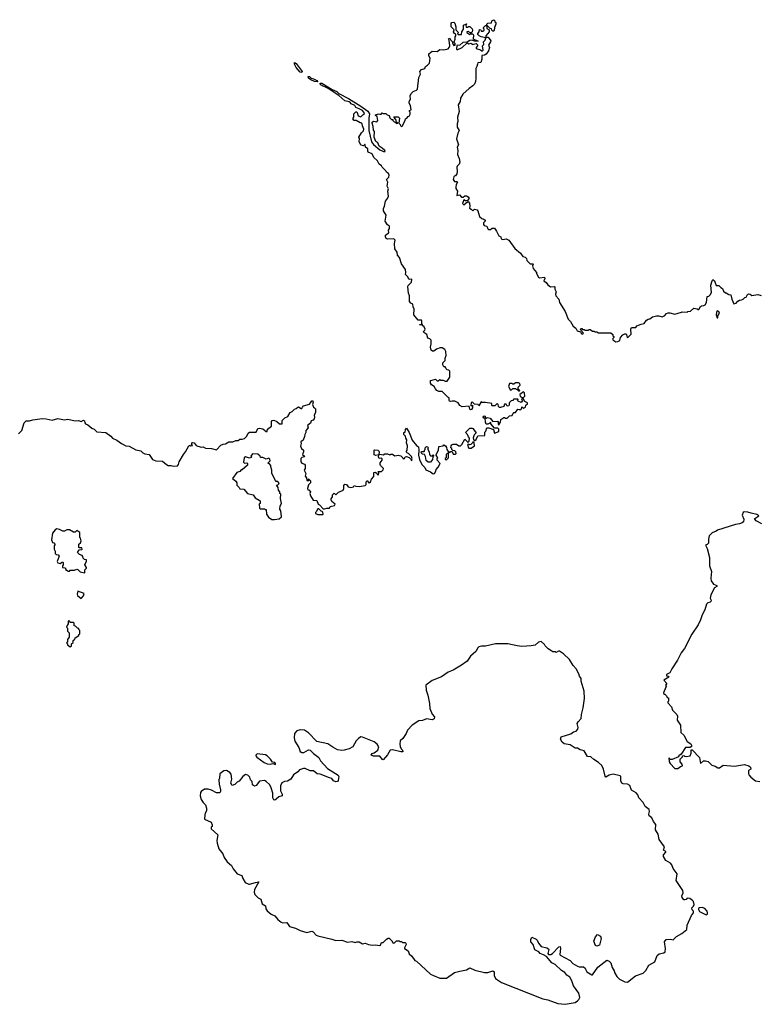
# Model space of a CAD drawing. Extents: x 2494118 to 2687960, y 757339 to 915227.
# Tile 300 of 364: x 2630636 to 2639543, y 853204 to 865060. Entities that reach past the tile are written whole.
import ezdxf

# ---------------------------------------------------------------- set-up
doc = ezdxf.new("R2010")
doc.units = 0

msp = doc.modelspace()

# ---------------------------------------------------------------- linework, layer by layer
at = {"layer": '0CON20XD'}
for points in [[(2635075, 862490), (2635080, 862495), (2635078, 862525), (2635088, 862545), (2635090, 862575), (2635065, 862590), (2635038, 862635), (2635050, 862705), (2635018, 862758), (2635017, 862785), (2635030, 862815), (2635043, 862875), (2635066, 862905), (2635076, 862935), (2635070, 862995), (2635078, 863025), (2635062, 863055), (2635068, 863105), (2635052, 863135), (2635080, 863165), (2635087, 863187), (2635076, 863206), (2635054, 863224), (2635045, 863240), (2635000, 863285), (2634995, 863300), (2634965, 863322), (2634945, 863362), (2634902, 863402), (2634880, 863445), (2634832, 863465), (2634828, 863475), (2634830, 863505), (2634800, 863525), (2634798, 863558), (2634792, 863558), (2634778, 863542), (2634745, 863550), (2634724, 863594), (2634727, 863625), (2634720, 863645), (2634754, 863696), (2634778, 863722), (2634782, 863742), (2634763, 863783), (2634760, 863805), (2634748, 863818), (2634735, 863820), (2634687, 863847), (2634665, 863848), (2634648, 863865), (2634660, 863885), (2634660, 863925), (2634685, 863952), (2634695, 863950), (2634701, 863941), (2634713, 863903), (2634745, 863890), (2634768, 863915), (2634786, 863924), (2634788, 863935), (2634763, 863965), (2634725, 863988), (2634683, 864003), (2634672, 864025), (2634628, 864048), (2634615, 864063), (2634602, 864072), (2634552, 864082), (2634479, 864149), (2634350, 864230), (2634265, 864272), (2634255, 864284), (2634254, 864296), (2634273, 864295), (2634398, 864218), (2634455, 864196), (2634481, 864171), (2634595, 864113), (2634745, 864019), (2634828, 863958), (2634849, 863925), (2634842, 863875), (2634841, 863725), (2634871, 863591), (2634895, 863559), (2634975, 863491), (2635016, 863474), (2635037, 863473), (2635032, 863485), (2635001, 863511), (2634965, 863538), (2634948, 863578), (2634923, 863595), (2634906, 863645), (2634910, 863715), (2634898, 863728), (2634892, 863775), (2634879, 863815), (2634882, 863828), (2634895, 863840), (2634935, 863832), (2634950, 863845), (2634940, 863895), (2634920, 863905), (2634920, 863915), (2634955, 863928), (2634985, 863920), (2635002, 863938), (2635015, 863930), (2635045, 863930), (2635060, 863915), (2635086, 863906), (2635095, 863880), (2635115, 863860), (2635128, 863858), (2635130, 863845), (2635145, 863830), (2635158, 863828), (2635175, 863810), (2635190, 863815), (2635172, 863832), (2635165, 863860), (2635140, 863885), (2635145, 863890), (2635195, 863892), (2635208, 863875), (2635200, 863815), (2635218, 863798), (2635222, 863782), (2635238, 863772), (2635250, 863785), (2635250, 863795), (2635278, 863845), (2635282, 863868), (2635300, 863875), (2635314, 863896), (2635325, 863900), (2635337, 863923), (2635340, 863945), (2635330, 863955), (2635330, 863965), (2635350, 863975), (2635342, 864025), (2635328, 864055), (2635328, 864075), (2635342, 864105), (2635338, 864145), (2635349, 864171), (2635374, 864196), (2635415, 864210), (2635426, 864224), (2635442, 864365), (2635462, 864405), (2635453, 864435), (2635475, 864462), (2635515, 864472), (2635524, 864496), (2635549, 864511), (2635570, 864535), (2635578, 864595), (2635563, 864623), (2635563, 864647), (2635605, 864682), (2635662, 864678), (2635695, 864700), (2635745, 864698), (2635795, 864710), (2635810, 864725), (2635818, 864745), (2635810, 864815), (2635802, 864828), (2635818, 864838), (2635828, 864815), (2635850, 864795), (2635850, 864775), (2635860, 864765), (2635860, 864755), (2635865, 864750), (2635880, 864755), (2635880, 864775), (2635870, 864785), (2635870, 864795), (2635882, 864825), (2635880, 864855), (2635890, 864865), (2635890, 864885), (2635874, 864894), (2635862, 864915), (2635868, 864938), (2635833, 864973), (2635832, 865015), (2635842, 865028), (2635865, 865030), (2635877, 865017), (2635888, 864975), (2635888, 864938), (2635913, 864915), (2635918, 864905), (2635910, 864885), (2635915, 864880), (2635958, 864882), (2635962, 864915), (2635980, 864945), (2635980, 864995), (2636015, 865010), (2636020, 865005), (2636010, 864995), (2636012, 864972), (2636032, 864968), (2636042, 864978), (2636055, 864980), (2636085, 864950), (2636090, 864935), (2636087, 864913), (2636075, 864900), (2636065, 864900), (2636035, 864918), (2636020, 864915), (2636020, 864905), (2636055, 864880), (2636065, 864890), (2636095, 864888), (2636100, 864875), (2636099, 864829), (2636157, 864803), (2636115, 864802), (2636085, 864813), (2636055, 864808), (2636025, 864790), (2635973, 864787), (2635935, 864753), (2635902, 864748), (2635898, 864705), (2635905, 864698), (2635966, 864724), (2636025, 864780), (2636045, 864770), (2636075, 864777), (2636085, 864760), (2636135, 864772), (2636148, 864758), (2636150, 864745), (2636132, 864725), (2636132, 864712), (2636185, 864698), (2636205, 864680), (2636218, 864695), (2636210, 864745), (2636227, 864763), (2636222, 864795), (2636240, 864815), (2636250, 864840), (2636193, 864853), (2636170, 864865), (2636155, 864880), (2636154, 864895), (2636170, 864915), (2636175, 864940), (2636188, 864938), (2636195, 864920), (2636215, 864922), (2636228, 864932), (2636230, 864945), (2636220, 864955), (2636220, 864965), (2636245, 864990), (2636260, 864990), (2636260, 865005), (2636275, 865020), (2636318, 865022), (2636320, 865045), (2636345, 865060), (2636358, 865048), (2636360, 865035), (2636370, 865025), (2636370, 865005), (2636353, 864967), (2636352, 864928), (2636345, 864920), (2636335, 864920), (2636320, 864935), (2636318, 864948), (2636302, 864952), (2636268, 864988), (2636260, 864990), (2636260, 864955), (2636288, 864938), (2636290, 864915), (2636250, 864865), (2636250, 864840), (2636265, 864850), (2636278, 864848), (2636308, 864805), (2636307, 864793), (2636282, 864755), (2636292, 864725), (2636280, 864685), (2636252, 864645), (2636235, 864633), (2636202, 864628), (2636202, 864585), (2636188, 864545), (2636155, 864540), (2636148, 864525), (2636142, 864495), (2636129, 864471), (2636130, 864355), (2636126, 864315), (2636114, 864285), (2636095, 864263), (2636048, 864232), (2635973, 864165), (2635943, 864117), (2635940, 864075), (2635918, 864035), (2635927, 863955), (2635910, 863885), (2635911, 863835), (2635904, 863805), (2635903, 863765), (2635930, 863725), (2635912, 863695), (2635898, 863625), (2635920, 863555), (2635904, 863525), (2635911, 863485), (2635910, 863435), (2635929, 863389), (2635937, 863345), (2635928, 863322), (2635905, 863298), (2635900, 863285), (2635906, 863234), (2635902, 863205), (2635885, 863180), (2635875, 863180), (2635863, 863167), (2635858, 863135), (2635873, 863113), (2635902, 863112), (2635910, 863105), (2635893, 863077), (2635888, 863045), (2635888, 863028), (2635910, 862995), (2635900, 862945), (2635932, 862952), (2635955, 862922), (2635977, 862923), (2635995, 862940), (2636017, 862937), (2636036, 862926), (2636048, 862905), (2636025, 862880), (2636005, 862880), (2635985, 862890), (2635970, 862845), (2635985, 862832), (2635997, 862833), (2636000, 862845), (2636015, 862860), (2636025, 862860), (2636035, 862870), (2636052, 862852), (2636058, 862815), (2636052, 862792), (2636075, 862780), (2636095, 862760), (2636115, 862780), (2636145, 862772), (2636155, 862760), (2636172, 862692), (2636200, 862665), (2636225, 862660), (2636240, 862645), (2636240, 862635), (2636222, 862615), (2636222, 862595), (2636230, 862580), (2636260, 862575), (2636272, 862542), (2636283, 862533), (2636305, 862532), (2636325, 862550), (2636355, 862548), (2636380, 862515), (2636407, 862457), (2636430, 862445), (2636435, 862422), (2636456, 862414), (2636495, 862420), (2636526, 862406), (2636598, 862305), (2636669, 862249), (2636695, 862210), (2636725, 862200), (2636740, 862185), (2636745, 862160), (2636782, 862122), (2636815, 862120), (2636820, 862115), (2636812, 862095), (2636820, 862065), (2636860, 862015), (2636860, 862005), (2636885, 861960), (2636895, 861952), (2636955, 861960), (2636962, 861945), (2636950, 861915), (2636976, 861896), (2636995, 861868), (2637028, 861842), (2637075, 861848), (2637082, 861842), (2637082, 861815), (2637098, 861785), (2637090, 861755), (2637092, 861735), (2637130, 861695), (2637138, 861655), (2637204, 861545), (2637243, 861455), (2637270, 861425), (2637301, 861371), (2637334, 861344), (2637348, 861315), (2637390, 861300), (2637398, 861285), (2637415, 861272), (2637427, 861287), (2637392, 861322), (2637390, 861335), (2637395, 861340), (2637405, 861340), (2637415, 861330), (2637435, 861330), (2637445, 861320), (2637485, 861320), (2637492, 861328), (2637505, 861328), (2637535, 861310), (2637555, 861310), (2637565, 861300), (2637585, 861300), (2637605, 861290), (2637755, 861290), (2637778, 861268), (2637780, 861255), (2637790, 861245), (2637790, 861235), (2637778, 861222), (2637778, 861205), (2637815, 861181), (2637840, 861185), (2637865, 861198), (2637870, 861235), (2637900, 861265), (2637923, 861277), (2637937, 861277), (2637945, 861270), (2637950, 861235), (2637965, 861238), (2638000, 861275), (2637997, 861335), (2638005, 861352), (2638055, 861353), (2638068, 861372), (2638120, 861395), (2638155, 861400), (2638185, 861440), (2638205, 861453), (2638225, 861458), (2638255, 861480), (2638305, 861493), (2638333, 861493), (2638375, 861480), (2638405, 861497), (2638427, 861523), (2638445, 861532), (2638465, 861532), (2638525, 861514), (2638605, 861538)], [(2634035, 864424), (2634015, 864428), (2633966, 864485), (2633945, 864523), (2633945, 864546), (2633965, 864532), (2634036, 864435), (2634035, 864424)], [(2634225, 864310), (2634188, 864315), (2634144, 864334), (2634114, 864355), (2634110, 864375), (2634125, 864374), (2634145, 864357), (2634175, 864349), (2634215, 864326), (2634225, 864310)], [(2632142, 859832), (2632194, 859824), (2632234, 859765), (2632275, 859746), (2632355, 859742), (2632402, 859702), (2632425, 859693), (2632455, 859693), (2632485, 859683), (2632535, 859688), (2632548, 859702), (2632558, 859735), (2632608, 859825), (2632634, 859856), (2632671, 859929), (2632685, 859938), (2632695, 859930), (2632718, 859932), (2632710, 859945), (2632710, 859965), (2632715, 859968), (2632738, 859965), (2632762, 859932), (2632783, 859923), (2632825, 859912), (2632845, 859918), (2632875, 859900), (2632945, 859898), (2633005, 859880), (2633060, 859935), (2633085, 859948), (2633115, 859952), (2633155, 859978), (2633202, 859978), (2633238, 859992), (2633265, 859992), (2633285, 860010), (2633315, 860008), (2633345, 860018), (2633372, 860045), (2633387, 860083), (2633405, 860093), (2633485, 860092), (2633505, 860137), (2633525, 860140), (2633562, 860132), (2633605, 860100), (2633615, 860100), (2633622, 860128), (2633670, 860165), (2633668, 860222), (2633678, 860232), (2633695, 860238), (2633731, 860221), (2633765, 860192), (2633797, 860193), (2633798, 860232), (2633811, 860249), (2633830, 860265), (2633865, 860280), (2633895, 860332), (2633916, 860344), (2633945, 860372), (2633965, 860378), (2633984, 860396), (2633995, 860400), (2634025, 860380), (2634035, 860380), (2634040, 860395), (2634055, 860410), (2634125, 860430), (2634140, 860445), (2634145, 860460), (2634155, 860470), (2634165, 860470), (2634170, 860455), (2634162, 860425), (2634173, 860393), (2634188, 860388), (2634200, 860375), (2634198, 860335), (2634182, 860295), (2634188, 860275), (2634183, 860255), (2634171, 860239), (2634145, 860230), (2634138, 860202), (2634100, 860175), (2634110, 860145), (2634082, 860115), (2634082, 860088), (2634068, 860065), (2634067, 860043), (2634048, 859995), (2634023, 859977), (2634027, 859957), (2634018, 859925), (2634030, 859895), (2634052, 859875), (2634052, 859855), (2634040, 859825), (2634067, 859805), (2634060, 859795), (2634035, 859790), (2634020, 859775), (2634020, 859735), (2634035, 859718), (2634066, 859706), (2634072, 859695), (2634072, 859655), (2634060, 859635), (2634080, 859595), (2634072, 859565), (2634090, 859545), (2634092, 859512), (2634118, 859512), (2634120, 859520), (2634110, 859525), (2634115, 859530), (2634137, 859507), (2634137, 859483), (2634113, 859457), (2634100, 859415), (2634105, 859400), (2634118, 859398), (2634140, 859375), (2634132, 859355), (2634140, 859325), (2634170, 859275), (2634215, 859270), (2634230, 859225), (2634245, 859220), (2634292, 859172), (2634305, 859170), (2634335, 859180), (2634365, 859180), (2634375, 859200), (2634428, 859212), (2634437, 859227), (2634395, 859260), (2634388, 859278), (2634388, 859292), (2634403, 859315), (2634405, 859340), (2634425, 859360), (2634445, 859340), (2634475, 859370), (2634487, 859373), (2634530, 859395), (2634538, 859415), (2634538, 859452), (2634553, 859467), (2634570, 859465), (2634593, 859433), (2634625, 859428), (2634657, 859433), (2634665, 859450), (2634685, 859442), (2634725, 859440), (2634795, 859452), (2634808, 859465), (2634810, 859495), (2634822, 859508), (2634828, 859508), (2634832, 859492), (2634843, 859483), (2634860, 859495), (2634873, 859527), (2634902, 859558), (2634902, 859608), (2634915, 859610), (2634938, 859598), (2634942, 859582), (2634955, 859580), (2634960, 859605), (2634952, 859618), (2634992, 859618), (2635015, 859640), (2635017, 859657), (2634982, 859692), (2634978, 859705), (2634978, 859722), (2635002, 859755), (2635002, 859772), (2634995, 859780), (2634965, 859778), (2634957, 859795), (2634960, 859820), (2634925, 859812), (2634905, 859822), (2634903, 859875), (2634908, 859882), (2634947, 859877), (2634965, 859860), (2634960, 859820), (2634975, 859830), (2635015, 859822), (2635035, 859832), (2635065, 859832), (2635095, 859820), (2635105, 859830), (2635125, 859828), (2635155, 859808), (2635195, 859818), (2635225, 859808), (2635250, 859785), (2635255, 859772), (2635270, 859775), (2635280, 859795), (2635295, 859800), (2635325, 859790), (2635350, 859765), (2635355, 859750), (2635362, 859775), (2635355, 859800), (2635318, 859838), (2635305, 859840), (2635290, 859855), (2635302, 859878), (2635308, 859928), (2635296, 859965), (2635299, 859999), (2635285, 860020), (2635282, 860045), (2635264, 860065), (2635262, 860088), (2635278, 860092), (2635283, 860127), (2635295, 860140), (2635325, 860090), (2635362, 859995), (2635415, 859932), (2635438, 859915), (2635443, 859875), (2635440, 859815), (2635450, 859765), (2635477, 859705), (2635516, 859666), (2635528, 859638), (2635582, 859615), (2635615, 859590), (2635630, 859595), (2635648, 859625), (2635650, 859645), (2635675, 859670), (2635698, 859715), (2635662, 859755), (2635663, 859777), (2635670, 859785), (2635650, 859815), (2635650, 859825), (2635680, 859875), (2635685, 859920), (2635735, 859930), (2635745, 859940), (2635765, 859930), (2635777, 859907), (2635780, 859885), (2635802, 859852), (2635815, 859850), (2635825, 859860), (2635845, 859860), (2635855, 859830), (2635885, 859830), (2635892, 859838), (2635890, 859855), (2635875, 859870), (2635852, 859872), (2635840, 859885), (2635840, 859895), (2635830, 859905), (2635833, 859927), (2635841, 859939), (2635855, 859947), (2635895, 859948), (2635925, 859930), (2635945, 859930), (2635960, 859945), (2635995, 860010), (2636032, 859972), (2636038, 859972), (2636050, 859985), (2636052, 860022), (2636040, 860035), (2636030, 860065), (2636012, 860082), (2636010, 860095), (2636055, 860140), (2636085, 860142), (2636095, 860138), (2636132, 860085), (2636109, 860061), (2636098, 860025), (2636100, 860005), (2636115, 859990), (2636132, 860005), (2636155, 860048), (2636238, 860052), (2636238, 860092), (2636250, 860105), (2636263, 860147), (2636287, 860147), (2636340, 860125), (2636355, 860080), (2636408, 860102), (2636405, 860130), (2636395, 860140), (2636355, 860140), (2636310, 860195), (2636308, 860208), (2636275, 860190), (2636255, 860188), (2636244, 860214), (2636240, 860260), (2636235, 860260), (2636225, 860262), (2636218, 860275), (2636220, 860285), (2636235, 860288), (2636240, 860285), (2636240, 860260), (2636255, 860260), (2636265, 860268), (2636302, 860262), (2636335, 860220), (2636390, 860225), (2636400, 860215), (2636400, 860185), (2636405, 860180), (2636427, 860213), (2636432, 860245), (2636465, 860270), (2636475, 860270), (2636485, 860260), (2636507, 860263), (2636535, 860288), (2636566, 860294), (2636577, 860323), (2636585, 860330), (2636608, 860332), (2636635, 860370), (2636657, 860367), (2636665, 860360), (2636680, 860375), (2636682, 860398), (2636705, 860382), (2636726, 860394), (2636733, 860417), (2636750, 860435), (2636750, 860445), (2636721, 860461), (2636698, 860498), (2636680, 860485), (2636690, 860475), (2636675, 860450), (2636640, 860465), (2636630, 860475), (2636640, 860485), (2636635, 860490), (2636588, 860492), (2636580, 860485), (2636580, 860475), (2636555, 860470), (2636532, 860448), (2636532, 860418), (2636525, 860410), (2636508, 860408), (2636495, 860430), (2636475, 860430), (2636468, 860402), (2636425, 860390), (2636415, 860390), (2636402, 860402), (2636400, 860425), (2636385, 860440), (2636358, 860412), (2636325, 860410), (2636320, 860415), (2636320, 860440), (2636245, 860452), (2636205, 860452), (2636195, 860460), (2636165, 860410), (2636156, 860426), (2636112, 860432), (2636085, 860458), (2636073, 860447), (2636070, 860415), (2636075, 860410), (2636088, 860418), (2636090, 860385), (2636078, 860365), (2636064, 860364), (2636055, 860370), (2636047, 860407), (2635965, 860400), (2635935, 860413), (2635915, 860448), (2635877, 860467), (2635845, 860468), (2635825, 860461), (2635812, 860465), (2635807, 860475), (2635808, 860508), (2635790, 860515), (2635725, 860582), (2635685, 860583), (2635660, 860595), (2635643, 860613), (2635628, 860645), (2635594, 860664), (2635582, 860685), (2635583, 860717), (2635617, 860723), (2635645, 860730), (2635662, 860712), (2635675, 860710), (2635695, 860728), (2635705, 860720), (2635735, 860720), (2635758, 860708), (2635785, 860708), (2635818, 860755), (2635817, 860827), (2635805, 860840), (2635782, 860842), (2635770, 860855), (2635768, 860868), (2635758, 860878), (2635745, 860880), (2635730, 860905), (2635732, 860928), (2635760, 860955), (2635760, 860985), (2635772, 861015), (2635766, 861066), (2635755, 861090), (2635725, 861110), (2635698, 861108), (2635655, 861092), (2635622, 861068), (2635608, 861068), (2635592, 861082), (2635583, 861115), (2635592, 861155), (2635592, 861202), (2635577, 861217), (2635550, 861225), (2635538, 861268), (2635502, 861292), (2635500, 861305), (2635515, 861320), (2635518, 861335), (2635505, 861360), (2635492, 861372), (2635488, 861388), (2635480, 861390), (2635475, 861380), (2635450, 861385), (2635455, 861390), (2635480, 861390), (2635480, 861435), (2635475, 861440), (2635435, 861440), (2635382, 861505), (2635388, 861575), (2635374, 861604), (2635370, 861635), (2635345, 861647), (2635330, 861665), (2635330, 861735), (2635317, 861765), (2635310, 861845), (2635315, 861860), (2635355, 861900), (2635358, 861935), (2635325, 861930), (2635307, 861967), (2635283, 861993), (2635288, 862015), (2635282, 862052), (2635235, 862120), (2635208, 862195), (2635187, 862225), (2635180, 862260), (2635155, 862300), (2635150, 862365), (2635157, 862407), (2635142, 862422), (2635066, 862416), (2635048, 862425), (2635040, 862445), (2635042, 862465), (2635075, 862490)], [(2638605, 861538), (2638615, 861542), (2638675, 861540), (2638683, 861547), (2638715, 861550), (2638755, 861588), (2638795, 861580), (2638805, 861570), (2638815, 861570), (2638834, 861606), (2638845, 861613), (2638875, 861617), (2638892, 861628), (2638908, 861655), (2638915, 861728), (2638935, 861732), (2638953, 861747), (2638966, 861774), (2638960, 861865), (2638974, 861916), (2638985, 861930), (2639004, 861914), (2639025, 861860), (2639055, 861860), (2639080, 861835), (2639100, 861825), (2639112, 861792), (2639135, 861770), (2639145, 861770), (2639175, 861750), (2639200, 861745), (2639213, 861693), (2639235, 861640), (2639265, 861648), (2639285, 861672), (2639305, 861682), (2639330, 861685), (2639350, 861695), (2639370, 861715), (2639385, 861718), (2639401, 861749), (2639415, 861758), (2639434, 861754), (2639455, 861738), (2639525, 861752), (2639565, 861738)], [(2639045, 861470), (2639043, 861495), (2639063, 861525), (2639055, 861548), (2639037, 861553), (2639026, 861535), (2639024, 861505), (2639035, 861470), (2639045, 861470)], [(2636655, 860590), (2636660, 860595), (2636640, 860615), (2636640, 860635), (2636662, 860658), (2636659, 860679), (2636645, 860687), (2636605, 860688), (2636585, 860670), (2636575, 860670), (2636565, 860680), (2636535, 860680), (2636522, 860645), (2636545, 860600), (2636558, 860602), (2636575, 860620), (2636605, 860620), (2636615, 860610), (2636628, 860608), (2636642, 860592), (2636655, 860590)], [(2636705, 860510), (2636720, 860525), (2636717, 860567), (2636705, 860580), (2636660, 860545), (2636662, 860522), (2636675, 860520), (2636685, 860510), (2636705, 860510)], [(2630620, 860075), (2630662, 860115), (2630690, 860205), (2630715, 860230), (2630755, 860228), (2630795, 860243), (2630905, 860256), (2630955, 860254), (2631025, 860238), (2631095, 860256), (2631175, 860243), (2631215, 860248), (2631305, 860230), (2631345, 860232), (2631375, 860222), (2631405, 860238), (2631418, 860228), (2631420, 860205), (2631430, 860195), (2631455, 860182), (2631505, 860140), (2631531, 860131), (2631565, 860098), (2631675, 860090), (2631734, 860044), (2631755, 860020), (2631805, 859998), (2631862, 859955), (2631915, 859930), (2631955, 859923), (2632035, 859882), (2632095, 859870), (2632118, 859845), (2632142, 859832)], [(2636075, 859900), (2636112, 859928), (2636110, 859965), (2636095, 859980), (2636090, 859965), (2636067, 859943), (2636052, 859942), (2636045, 859950), (2636030, 859945), (2636040, 859905), (2636045, 859900), (2636075, 859900)], [(2633705, 859042), (2633762, 859048), (2633788, 859075), (2633780, 859145), (2633770, 859165), (2633773, 859207), (2633788, 859235), (2633778, 859295), (2633780, 859345), (2633770, 859355), (2633770, 859375), (2633753, 859393), (2633747, 859427), (2633730, 859455), (2633745, 859460), (2633760, 859475), (2633758, 859485), (2633745, 859500), (2633725, 859500), (2633715, 859510), (2633672, 859595), (2633672, 859635), (2633660, 859675), (2633662, 859692), (2633645, 859710), (2633630, 859715), (2633630, 859725), (2633652, 859748), (2633650, 859770), (2633635, 859782), (2633605, 859770), (2633565, 859790), (2633535, 859790), (2633530, 859805), (2633505, 859830), (2633438, 859832), (2633420, 859805), (2633430, 859795), (2633425, 859790), (2633405, 859782), (2633355, 859798), (2633340, 859785), (2633333, 859733), (2633345, 859720), (2633370, 859725), (2633380, 859715), (2633378, 859695), (2633315, 859640), (2633305, 859640), (2633285, 859620), (2633252, 859608), (2633200, 859535), (2633238, 859505), (2633252, 859482), (2633250, 859455), (2633280, 859425), (2633285, 859410), (2633337, 859407), (2633380, 859355), (2633448, 859338), (2633472, 859302), (2633520, 859275), (2633530, 859265), (2633530, 859235), (2633520, 859225), (2633525, 859180), (2633535, 859172), (2633585, 859170), (2633595, 859160), (2633605, 859160), (2633610, 859105), (2633631, 859071), (2633673, 859043), (2633705, 859042)], [(2635585, 859730), (2635555, 859730), (2635533, 859753), (2635522, 859802), (2635510, 859825), (2635485, 859830), (2635470, 859845), (2635475, 859860), (2635505, 859860), (2635510, 859865), (2635510, 859875), (2635520, 859885), (2635520, 859905), (2635535, 859920), (2635548, 859918), (2635560, 859905), (2635550, 859895), (2635550, 859885), (2635568, 859855), (2635570, 859825), (2635585, 859810), (2635605, 859810), (2635615, 859820), (2635620, 859815), (2635620, 859805), (2635610, 859795), (2635608, 859765), (2635585, 859730)], [(2635775, 859760), (2635800, 859785), (2635800, 859835), (2635795, 859840), (2635782, 859838), (2635770, 859825), (2635770, 859785), (2635760, 859775), (2635760, 859765), (2635775, 859760)], [(2634285, 859100), (2634290, 859105), (2634288, 859128), (2634278, 859138), (2634265, 859140), (2634238, 859168), (2634225, 859170), (2634208, 859132), (2634200, 859125), (2634200, 859115), (2634225, 859100), (2634285, 859100)], [(2639575, 858988), (2639507, 859027), (2639490, 859045), (2639490, 859055), (2639538, 859085), (2639515, 859102), (2639445, 859116), (2639405, 859130), (2639362, 859135), (2639350, 859125), (2639338, 859095), (2639358, 859045), (2639352, 859015), (2639335, 859000), (2639305, 858988), (2639257, 858983), (2639038, 858912), (2639025, 858900), (2638975, 858880), (2638940, 858845), (2638930, 858805), (2638930, 858755), (2638915, 858740), (2638900, 858735), (2638900, 858725), (2638914, 858694), (2638944, 858584), (2638944, 858484), (2638966, 858415), (2638960, 858335), (2638964, 858305), (2638991, 858261), (2639030, 858245), (2639030, 858235), (2639005, 858220), (2638958, 858135), (2638953, 858095), (2638962, 858072), (2638960, 858055), (2638950, 858045), (2638925, 858038), (2638909, 858021), (2638887, 857955), (2638855, 857892), (2638836, 857834), (2638805, 857775), (2638731, 857659), (2638642, 857488), (2638603, 857435), (2638558, 857348), (2638489, 857245), (2638466, 857194), (2638424, 857175), (2638425, 857160), (2638446, 857156), (2638453, 857145), (2638394, 857105), (2638430, 857065), (2638413, 857047), (2638420, 857035), (2638417, 857023), (2638388, 856955), (2638395, 856940), (2638407, 856937), (2638425, 856920), (2638435, 856900), (2638450, 856895), (2638450, 856855), (2638440, 856845), (2638440, 856835), (2638487, 856785), (2638498, 856745), (2638551, 856695), (2638559, 856675), (2638553, 856625), (2638593, 856565), (2638598, 856475), (2638636, 856446), (2638675, 856368), (2638720, 856340), (2638728, 856325), (2638725, 856310), (2638712, 856298), (2638653, 856295), (2638603, 856217), (2638572, 856195), (2638568, 856182), (2638493, 856153), (2638475, 856152), (2638455, 856170), (2638456, 856125), (2638468, 856105), (2638525, 856045), (2638561, 856045), (2638595, 856068), (2638618, 856075), (2638616, 856096), (2638590, 856125), (2638590, 856155), (2638618, 856182), (2638620, 856195), (2638635, 856200), (2638645, 856190), (2638665, 856188), (2638710, 856195), (2638723, 856227), (2638723, 856267), (2638735, 856270), (2638823, 856175), (2638833, 856103), (2638873, 856137), (2638895, 856137), (2638926, 856126), (2638972, 856082), (2639012, 856072), (2639045, 856052), (2639065, 856052), (2639107, 856083), (2639245, 856073), (2639365, 856092), (2639417, 856077), (2639438, 856058), (2639440, 856035), (2639415, 856020), (2639414, 855984), (2639418, 855965), (2639440, 855940), (2639496, 855896), (2639550, 855885)], [(2631415, 858400), (2631420, 858405), (2631420, 858435), (2631440, 858455), (2631440, 858465), (2631422, 858495), (2631423, 858507), (2631440, 858535), (2631440, 858555), (2631415, 858560), (2631400, 858575), (2631398, 858598), (2631388, 858608), (2631355, 858620), (2631333, 858645), (2631352, 858678), (2631385, 858680), (2631390, 858685), (2631385, 858700), (2631355, 858700), (2631350, 858705), (2631350, 858745), (2631368, 858762), (2631378, 858785), (2631370, 858815), (2631360, 858825), (2631360, 858885), (2631325, 858908), (2631305, 858890), (2631285, 858890), (2631235, 858918), (2631205, 858918), (2631175, 858902), (2631155, 858902), (2631115, 858923), (2631085, 858930), (2631064, 858916), (2631030, 858875), (2631020, 858795), (2631030, 858765), (2631045, 858760), (2631060, 858745), (2631060, 858735), (2631050, 858725), (2631050, 858685), (2631062, 858662), (2631063, 858633), (2631075, 858620), (2631100, 858615), (2631112, 858602), (2631088, 858535), (2631095, 858520), (2631125, 858510), (2631140, 858525), (2631155, 858530), (2631160, 858525), (2631160, 858495), (2631150, 858485), (2631150, 858465), (2631178, 858458), (2631190, 858445), (2631192, 858432), (2631205, 858430), (2631215, 858420), (2631235, 858420), (2631245, 858430), (2631295, 858432), (2631325, 858442), (2631335, 858440), (2631365, 858410), (2631415, 858400)], [(2631375, 858092), (2631405, 858122), (2631412, 858152), (2631335, 858180), (2631327, 858143), (2631330, 858125), (2631375, 858092)], [(2631245, 857510), (2631258, 857522), (2631260, 857545), (2631278, 857562), (2631280, 857585), (2631298, 857602), (2631302, 857618), (2631350, 857645), (2631350, 857655), (2631360, 857665), (2631360, 857705), (2631350, 857715), (2631348, 857728), (2631332, 857732), (2631308, 857758), (2631292, 857762), (2631290, 857795), (2631285, 857800), (2631245, 857800), (2631238, 857818), (2631225, 857820), (2631220, 857815), (2631220, 857785), (2631210, 857775), (2631200, 857745), (2631210, 857735), (2631210, 857695), (2631230, 857675), (2631230, 857625), (2631210, 857595), (2631210, 857565), (2631200, 857555), (2631210, 857545), (2631212, 857532), (2631245, 857510)], [(2637205, 853204), (2637325, 853226), (2637354, 853246), (2637369, 853261), (2637380, 853285), (2637368, 853338), (2637304, 853425), (2637287, 853485), (2637260, 853530), (2637226, 853556), (2637203, 853585), (2637162, 853612), (2637085, 853684), (2637043, 853705), (2636979, 853779), (2636945, 853800), (2636902, 853815), (2636886, 853836), (2636841, 853861), (2636818, 853925), (2636793, 853955), (2636790, 853985), (2636805, 854012), (2636855, 853990), (2636868, 853978), (2636885, 853938), (2636915, 853898), (2636985, 853882), (2637003, 853873), (2637010, 853865), (2636998, 853815), (2637005, 853802), (2637033, 853805), (2637054, 853815), (2637128, 853895), (2637145, 853900), (2637150, 853875), (2637140, 853805), (2637144, 853794), (2637265, 853732), (2637298, 853695), (2637355, 853663), (2637375, 853657), (2637427, 853657), (2637445, 853640), (2637448, 853625), (2637468, 853595), (2637525, 853560), (2637535, 853560), (2637600, 853650), (2637707, 853737), (2637735, 853722), (2637754, 853704), (2637772, 853645), (2637797, 853607), (2637800, 853585), (2637827, 853537), (2637860, 853505), (2637923, 853473), (2637955, 853470), (2638053, 853547), (2638145, 853580), (2638175, 853610), (2638214, 853676), (2638286, 853714), (2638315, 853790), (2638337, 853813), (2638395, 853822), (2638410, 853835), (2638412, 853875), (2638402, 853955), (2638420, 853985), (2638475, 853988), (2638505, 853982), (2638519, 853991), (2638545, 854022), (2638610, 854055), (2638670, 854105), (2638674, 854155), (2638726, 854274), (2638750, 854305), (2638750, 854325), (2638733, 854343), (2638730, 854365), (2638750, 854385), (2638758, 854405), (2638752, 854442), (2638740, 854455), (2638705, 854478), (2638675, 854480), (2638664, 854466), (2638645, 854460), (2638633, 854463), (2638615, 854489), (2638612, 854508), (2638627, 854547), (2638623, 854575), (2638540, 854695), (2638552, 854775), (2638505, 854840), (2638490, 854885), (2638473, 854903), (2638417, 854935), (2638388, 854985), (2638390, 855005), (2638416, 855035), (2638417, 855045), (2638391, 855061), (2638400, 855100), (2638339, 855189), (2638324, 855254), (2638292, 855305), (2638295, 855370), (2638268, 855405), (2638248, 855448), (2638217, 855475), (2638213, 855495), (2638220, 855525), (2638215, 855550), (2638168, 855585), (2638144, 855634), (2638092, 855692), (2638080, 855725), (2638062, 855752), (2638004, 855784), (2637985, 855840), (2637956, 855856), (2637905, 855857), (2637888, 855865), (2637876, 855896), (2637876, 855945), (2637868, 855955), (2637785, 855976), (2637735, 855963), (2637695, 855940), (2637685, 855950), (2637666, 856035), (2637645, 856078), (2637607, 856115), (2637550, 856150), (2637515, 856182), (2637475, 856188), (2637435, 856256), (2637385, 856270), (2637355, 856288), (2637325, 856290), (2637265, 856328), (2637195, 856340), (2637170, 856360), (2637147, 856395), (2637158, 856425), (2637275, 856460), (2637305, 856483), (2637336, 856494), (2637356, 856515), (2637360, 856535), (2637350, 856585), (2637360, 856605), (2637398, 856645), (2637402, 856695), (2637422, 856775), (2637436, 856885), (2637432, 856975), (2637399, 857095), (2637397, 857125), (2637377, 857155), (2637369, 857185), (2637336, 857245), (2637302, 857285), (2637256, 857356), (2637185, 857423), (2637135, 857458), (2637123, 857457), (2637095, 857440), (2637085, 857450), (2637055, 857450), (2637045, 857458), (2637000, 857485), (2636965, 857520), (2636956, 857536), (2636915, 857573), (2636884, 857566), (2636845, 857527), (2636795, 857519), (2636685, 857514), (2636625, 857520), (2636515, 857544), (2636365, 857544), (2636245, 857517), (2636197, 857517), (2636165, 857508), (2636153, 857497), (2636128, 857452), (2636063, 857395), (2636023, 857337), (2635955, 857286), (2635855, 857228), (2635796, 857204), (2635715, 857146), (2635605, 857104), (2635529, 857045), (2635530, 856985), (2635551, 856925), (2635570, 856825), (2635574, 856765), (2635605, 856698), (2635632, 856665), (2635628, 856642), (2635605, 856630), (2635535, 856640), (2635485, 856621), (2635441, 856619), (2635362, 856565), (2635306, 856504), (2635290, 856465), (2635250, 856405), (2635218, 856375), (2635214, 856335), (2635218, 856308), (2635231, 856281), (2635247, 856265), (2635250, 856245), (2635227, 856243), (2635125, 856270), (2635098, 856262), (2635065, 856208), (2635015, 856148), (2635005, 856150), (2634972, 856192), (2634895, 856190), (2634870, 856205), (2634880, 856225), (2634905, 856232), (2634949, 856265), (2634960, 856305), (2634942, 856335), (2634905, 856364), (2634765, 856422), (2634745, 856424), (2634715, 856406), (2634690, 856375), (2634649, 856305), (2634605, 856279), (2634545, 856262), (2634515, 856260), (2634465, 856266), (2634409, 856299), (2634345, 856339), (2634215, 856368), (2634115, 856471), (2634065, 856503), (2634015, 856507), (2633972, 856495), (2633945, 856463), (2633941, 856411), (2633951, 856371), (2633996, 856295), (2634015, 856247), (2634035, 856234), (2634056, 856234), (2634113, 856267), (2634135, 856262), (2634175, 856222), (2634238, 856175), (2634258, 856135), (2634342, 856045), (2634471, 855961), (2634480, 855945), (2634472, 855898), (2634464, 855886), (2634445, 855881), (2634416, 855895), (2634394, 855924), (2634365, 855929), (2634255, 855973), (2634220, 855980), (2634174, 856014), (2634135, 856017), (2634075, 856043), (2634055, 856043), (2634005, 856027), (2633987, 856005), (2633935, 855968), (2633902, 855915), (2633860, 855890), (2633824, 855886), (2633791, 855869), (2633776, 855835), (2633776, 855776), (2633797, 855735), (2633798, 855715), (2633755, 855703), (2633725, 855672), (2633707, 855663), (2633697, 855667), (2633685, 855690), (2633684, 855745), (2633665, 855810), (2633648, 855845), (2633605, 855888), (2633585, 855898), (2633525, 855892), (2633483, 855837), (2633465, 855832), (2633440, 855845), (2633437, 855885), (2633416, 855906), (2633408, 855938), (2633385, 855962), (2633355, 855972), (2633325, 855948), (2633279, 855891), (2633255, 855878), (2633225, 855850), (2633195, 855840), (2633180, 855865), (2633190, 855915), (2633181, 855975), (2633166, 855996), (2633125, 856019), (2633095, 856016), (2633045, 855980), (2633043, 855925), (2633034, 855905), (2633038, 855855), (2633053, 855785), (2633053, 855765), (2633045, 855750), (2633005, 855749), (2632945, 855783), (2632905, 855796), (2632860, 855795), (2632822, 855768), (2632814, 855755), (2632811, 855715), (2632820, 855670), (2632844, 855634), (2632872, 855605), (2632886, 855566), (2632886, 855534), (2632868, 855505), (2632864, 855486), (2632862, 855435), (2632941, 855395), (2632953, 855365), (2632953, 855345), (2632943, 855335), (2632940, 855315), (2633022, 855245), (2633009, 855175), (2633014, 855146), (2633036, 855075), (2633083, 855015), (2633100, 854970), (2633135, 854920), (2633187, 854875), (2633206, 854835), (2633254, 854774), (2633313, 854755), (2633325, 854718), (2633352, 854672), (2633395, 854649), (2633405, 854649), (2633475, 854672), (2633517, 854677), (2633462, 854585), (2633458, 854555), (2633467, 854527), (2633506, 854486), (2633538, 854468), (2633557, 854415), (2633598, 854388), (2633601, 854355), (2633615, 854330), (2633665, 854289), (2633709, 854269), (2633744, 854225), (2633785, 854192), (2633805, 854186), (2633855, 854187), (2633885, 854140), (2633959, 854119), (2634015, 854091), (2634095, 854069), (2634155, 854083), (2634172, 854075), (2634205, 854038), (2634225, 854027), (2634395, 853990), (2634445, 853973), (2634515, 853977), (2634584, 853954), (2634635, 853961), (2634675, 853948), (2634695, 853958), (2634725, 853958), (2634765, 853930), (2634795, 853940), (2634835, 853924), (2634885, 853917), (2634925, 853920), (2634965, 853910), (2634980, 853915), (2634995, 853950), (2635015, 853950), (2635055, 853990), (2635075, 854000), (2635085, 854000), (2635120, 853965), (2635120, 853955), (2635135, 853940), (2635148, 853942), (2635175, 853970), (2635205, 853970), (2635215, 853960), (2635235, 853960), (2635245, 853950), (2635277, 853947), (2635288, 853938), (2635290, 853925), (2635270, 853885), (2635272, 853875), (2635315, 853848), (2635325, 853812), (2635358, 853785), (2635395, 853732), (2635413, 853723), (2635585, 853568), (2635619, 853549), (2635695, 853520), (2635775, 853517), (2635874, 853586), (2635935, 853602), (2636015, 853619), (2636055, 853641), (2636116, 853616), (2636235, 853587), (2636275, 853587), (2636335, 853608), (2636350, 853595), (2636352, 853552), (2636366, 853516), (2636438, 853465), (2636938, 853268), (2636995, 853256), (2637116, 853214), (2637205, 853204)], [(2633715, 856093), (2633718, 856105), (2633708, 856115), (2633681, 856121), (2633655, 856157), (2633616, 856195), (2633595, 856208), (2633495, 856219), (2633480, 856205), (2633480, 856195), (2633491, 856181), (2633582, 856115), (2633615, 856099), (2633654, 856096), (2633683, 856103), (2633715, 856093)], [(2638905, 854282), (2638919, 854291), (2638921, 854305), (2638916, 854326), (2638887, 854357), (2638855, 854368), (2638824, 854366), (2638811, 854359), (2638809, 854345), (2638822, 854322), (2638905, 854282)], [(2637585, 853903), (2637572, 853912), (2637549, 853965), (2637570, 854015), (2637595, 854043), (2637629, 854025), (2637640, 853995), (2637618, 853915), (2637585, 853903)]]:
    msp.add_lwpolyline(points, dxfattribs=at)

doc.saveas('drawing.dxf')
